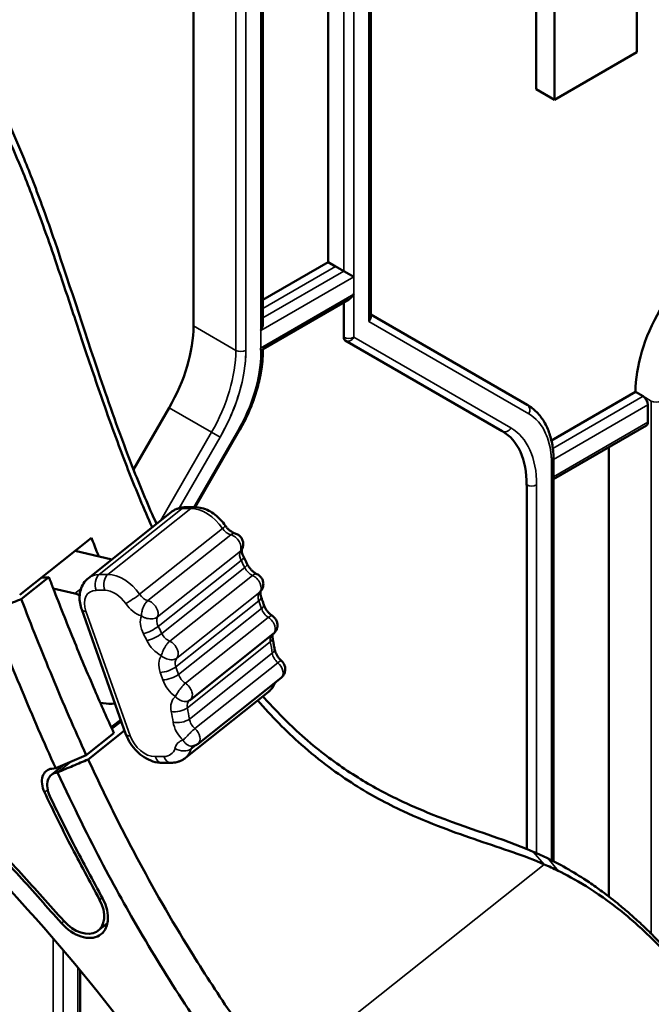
# Model space of a CAD drawing. Header units: millimetres. Extents: x 0 to 14369, y -869 to 2970.
# Tile 607 of 656: x 3602 to 3629, y 1566 to 1608. Entities that reach past the tile are written whole.
import ezdxf

# ---------------------------------------------------------------- set-up
doc = ezdxf.new("R2010")
doc.units = ezdxf.units.MM
doc.header["$LTSCALE"] = 10
doc.layers.add('Sichtbar (ISO)', color=7, linetype='Continuous', lineweight=50)
doc.layers.add('Sichtbar schmal (ISO)', color=7, linetype='Continuous', lineweight=35)

msp = doc.modelspace()

# ---------------------------------------------------------------- linework, layer by layer
at = {"layer": 'Sichtbar (ISO)'}
for p, q in [((3616.688, 1621.288), (3616.688, 1594.88)), ((3616.688, 1621.288), (3616.688, 1594.88)), ((3614.868, 1619.592), (3614.868, 1597.216)), ((3614.868, 1597.216), (3614.868, 1619.592)), ((3609.14, 1619.186), (3609.14, 1594.498)), ((3609.14, 1594.498), (3609.14, 1619.186)), ((3612.092, 1594.593), (3612.092, 1617.989)), ((3612.092, 1594.593), (3612.092, 1617.989)), ((3628.003, 1606.138), (3628.003, 1615.936)), ((3628.003, 1615.936), (3628.003, 1606.138)), ((3624.502, 1613.915), (3624.502, 1604.117)), ((3624.502, 1604.117), (3624.502, 1613.915)), ((3623.725, 1613.466), (3623.725, 1604.566)), ((3623.725, 1604.566), (3623.725, 1613.466)), ((3624.502, 1604.117), (3628.003, 1606.138)), ((3628.003, 1606.138), (3624.502, 1604.117)), ((3624.502, 1604.117), (3623.725, 1604.566)), ((3623.725, 1604.566), (3624.502, 1604.117)), ((3612.092, 1595.613), (3614.868, 1597.216)), ((3614.868, 1597.216), (3612.092, 1595.613)), ((3615.186, 1597.032), (3614.868, 1597.216)), ((3614.868, 1597.216), (3615.54, 1596.828)), ((3615.964, 1596.583), (3615.54, 1596.828)), ((3612.092, 1593.511), (3615.752, 1595.624)), ((3615.54, 1595.502), (3615.54, 1594.014)), ((3623.343, 1591.139), (3616.688, 1594.981)), ((3616.688, 1594.981), (3623.343, 1591.139)), ((3615.602, 1593.876), (3622.282, 1590.019)), ((3615.602, 1593.876), (3622.282, 1590.019)), ((3612.092, 1593.44), (3612.092, 1593.511)), ((3624.371, 1589.621), (3627.949, 1591.687)), ((3627.949, 1591.687), (3624.371, 1589.621)), ((3627.949, 1591.687), (3628.268, 1591.504)), ((3628.268, 1591.504), (3627.949, 1591.687)), ((3606.591, 1588.391), (3608.105, 1591.013)), ((3608.105, 1591.013), (3606.591, 1588.391)), ((3628.48, 1590.401), (3628.48, 1591.136)), ((3628.48, 1591.136), (3628.48, 1590.401)), ((3624.466, 1587.983), (3628.418, 1590.264)), ((3624.466, 1587.983), (3628.418, 1590.264)), ((3609.216, 1586.787), (3611.078, 1590.014)), ((3609.216, 1586.787), (3611.078, 1590.014)), ((3626.818, 1570.221), (3626.818, 1589.341)), ((3626.818, 1589.341), (3626.818, 1570.221)), ((3624.466, 1588.728), (3624.466, 1571.719)), ((3624.466, 1588.728), (3624.466, 1571.719)), ((3623.318, 1587.73), (3623.318, 1572.244)), ((3608.814, 1586.786), (3609.181, 1586.788)), ((3604.671, 1583.773), (3608.197, 1586.576)), ((3604.803, 1585.483), (3601.747, 1583.054)), ((3605.662, 1584.562), (3604.103, 1584.927)), ((3611.208, 1585.009), (3611.208, 1585.008)), ((3601.814, 1582.877), (3602.99, 1583.812)), ((3602.99, 1583.812), (3602.665, 1583.784)), ((3603.175, 1583.33), (3604.097, 1583.114)), ((3606.27, 1577.122), (3604.387, 1582.428)), ((3612.536, 1581.394), (3609.009, 1578.592)), ((3612.866, 1579.523), (3609.339, 1576.721)), ((3612.324, 1578.924), (3608.798, 1576.121)), ((3605.539, 1578.425), (3605.179, 1578.458)), ((3605.641, 1577.423), (3606.049, 1577.746)), ((3605.758, 1577.167), (3604.582, 1576.233)), ((3604.663, 1576.057), (3606.212, 1577.288)), ((3609.11, 1576.621), (3609.11, 1576.621)), ((3603.104, 1575.407), (3603.643, 1575.835)), ((3604.582, 1576.233), (3603.28, 1575.681)), ((3608.181, 1575.912), (3607.804, 1575.91)), ((3603.28, 1575.681), (3603.12, 1575.662)), ((3603.35, 1575.504), (3603.361, 1575.506)), ((3605.483, 1569.086), (3605.088, 1568.773)), ((3604.314, 1551.897), (3604.314, 1567.094)), ((3604.314, 1551.897), (3604.314, 1567.094))]:
    msp.add_line(p, q, dxfattribs=at)
for centre, major_axis, ratio, start_param, end_param in [((3615.752, 1595.971), (-0.212, -0.367), 0.57735, 0.785398, 1.570796), ((3631.485, 1593.729), (2.5, 4.33), 0.57735, 1.570796, 2.356194), ((3631.485, 1593.729), (-2.5, -4.33), 0.57735, 4.712389, 5.497787), ((3616.388, 1594.808), (-0.277, -0.16), 0.717439, 1.963495, 2.748894), ((3616.388, 1594.808), (-0.277, -0.16), 0.717439, 1.963495, 2.748894), ((3605.605, 1592.457), (2.5, 4.33), 0.57735, 4.712389, 5.497787), ((3605.605, 1592.457), (-2.5, -4.33), 0.57735, 1.570796, 2.356194), ((3611.792, 1594.419), (0.212, 0.367), 0.57735, 4.712389, 5.497787), ((3615.752, 1594.136), (-0.15, -0.26), 0.57735, 5.497787, 6.283185), ((3628.268, 1591.259), (0.15, -0.26), 0.57735, 0.785398, 2.356022), ((3628.268, 1591.259), (-0.15, 0.26), 0.57735, 3.926991, 5.49761), ((3628.268, 1590.524), (0.15, -0.26), 0.57735, 0, 0.785398), ((3628.268, 1590.524), (0.15, -0.26), 0.57735, 0, 0.785398), ((3619.782, 1585.689), (2.5, 4.33), 0.57735, 5.497787, 6.283185), ((3604.243, 1582.25), (0.622, -0.783), 0.66056, 2.195858, 2.446077), ((3612.246, 1581.758), (0.289, -0.364), 0.66056, 0, 0.000064), ((3605.288, 1579.306), (0.622, -0.783), 0.66056, 5.72114, 6.084686), ((3608.72, 1578.956), (0.289, -0.364), 0.66056, 6.283154, 6.283185), ((3609.05, 1577.085), (0.289, -0.364), 0.66056, 6.283045, 6.283185), ((3603.501, 1574.782), (-0.622, 0.783), 0.66056, 5.895673, 7.512127), ((3603.727, 1574.624), (-0.622, 0.783), 0.66056, 5.889938, 7.51524), ((3604.242, 1569.836), (0.97, -1.22), 0.66056, 4.803091, 7.579503), ((3604.242, 1569.836), (0.845, -1.064), 0.66056, 4.803091, 7.579503)]:
    msp.add_ellipse(centre, major_axis=major_axis, ratio=ratio, start_param=start_param, end_param=end_param, dxfattribs=at)
for points, knots in [([(3598.788, 1606.859), (3599.245, 1606.233), (3599.655, 1605.577), (3600.45, 1604.176), (3600.827, 1603.431), (3601.426, 1602.128), (3601.666, 1601.567), (3602.031, 1600.668), (3602.164, 1600.328), (3602.448, 1599.583), (3602.598, 1599.177), (3602.918, 1598.286), (3603.088, 1597.799), (3603.455, 1596.729), (3603.651, 1596.147), (3604.087, 1594.839), (3604.326, 1594.117), (3604.85, 1592.551), (3605.132, 1591.725), (3605.611, 1590.373), (3605.789, 1589.882), (3606.257, 1588.627), (3606.557, 1587.864), (3607.037, 1586.718), (3607.208, 1586.322), (3607.384, 1585.93)], [-3.362966, -3.362966, -3.362966, -3.362966, -3.212837, -3.212837, -3.049792, -3.049792, -2.929055, -2.929055, -2.856102, -2.856102, -2.769215, -2.769215, -2.665488, -2.665488, -2.541546, -2.541546, -2.391557, -2.391557, -2.196097, -2.196097, -2.085597, -2.085597, -1.911423, -1.911423, -1.819995, -1.819995, -1.819995, -1.819995]), ([(3607.567, 1586.075), (3607.232, 1586.818), (3606.914, 1587.573), (3606.147, 1589.512), (3605.716, 1590.709), (3604.592, 1593.976), (3603.915, 1596.13), (3603.077, 1598.565), (3602.915, 1599.028), (3602.609, 1599.871), (3602.466, 1600.257), (3602.195, 1600.961), (3602.067, 1601.283), (3601.72, 1602.131), (3601.49, 1602.663), (3601.075, 1603.554), (3600.896, 1603.921), (3600.215, 1605.24), (3599.642, 1606.211), (3599.001, 1607.096)], [-2.307461, -2.307461, -2.307461, -2.307461, -2.059249, -2.059249, -1.68156, -1.68156, -1.020528, -1.020528, -0.866504, -0.866504, -0.737842, -0.737842, -0.630008, -0.630008, -0.452433, -0.452433, -0.32797, -0.32797, -0.000015, -0.000015, -0.000015, -0.000015]), ([(3612.092, 1593.44), (3612.092, 1593.225), (3612.077, 1593.004), (3612.02, 1592.552), (3611.977, 1592.322), (3611.865, 1591.857), (3611.795, 1591.622), (3611.631, 1591.155), (3611.536, 1590.922), (3611.324, 1590.462), (3611.206, 1590.235), (3611.078, 1590.014)], [0, 0, 0, 0, 0.1570796, 0.1570796, 0.3141593, 0.3141593, 0.4712389, 0.4712389, 0.6283185, 0.6283185, 0.7853982, 0.7853982, 0.7853982, 0.7853982]), ([(3612.092, 1593.44), (3612.092, 1593.244), (3612.08, 1593.043), (3612.029, 1592.608), (3611.988, 1592.373), (3611.876, 1591.898), (3611.807, 1591.659), (3611.641, 1591.181), (3611.545, 1590.942), (3611.329, 1590.472), (3611.209, 1590.24), (3611.078, 1590.014)], [6.2831853, 6.2831853, 6.2831853, 6.2831853, 6.4262655, 6.4262655, 6.586845, 6.586845, 6.7474245, 6.7474245, 6.908004, 6.908004, 7.0685835, 7.0685835, 7.0685835, 7.0685835]), ([(3623.343, 1591.139), (3623.49, 1591.054), (3623.625, 1590.95), (3623.866, 1590.706), (3623.972, 1590.567), (3624.153, 1590.26), (3624.228, 1590.093), (3624.348, 1589.737), (3624.393, 1589.547), (3624.452, 1589.15), (3624.466, 1588.942), (3624.466, 1588.728)], [5.4977871, 5.4977871, 5.4977871, 5.4977871, 5.6548668, 5.6548668, 5.8119464, 5.8119464, 5.969026, 5.969026, 6.1261057, 6.1261057, 6.2831853, 6.2831853, 6.2831853, 6.2831853]), ([(3623.343, 1591.139), (3623.49, 1591.054), (3623.625, 1590.95), (3623.866, 1590.706), (3623.972, 1590.567), (3624.153, 1590.26), (3624.228, 1590.093), (3624.348, 1589.737), (3624.393, 1589.547), (3624.452, 1589.15), (3624.466, 1588.942), (3624.466, 1588.728)], [5.4977871, 5.4977871, 5.4977871, 5.4977871, 5.6548668, 5.6548668, 5.8119464, 5.8119464, 5.969026, 5.969026, 6.1261057, 6.1261057, 6.2831853, 6.2831853, 6.2831853, 6.2831853]), ([(3608.197, 1586.576), (3608.233, 1586.604), (3608.27, 1586.63), (3608.348, 1586.675), (3608.389, 1586.695), (3608.471, 1586.728), (3608.514, 1586.742), (3608.599, 1586.764), (3608.642, 1586.772), (3608.728, 1586.783), (3608.771, 1586.785), (3608.814, 1586.786)], [4.5404717, 4.5404717, 4.5404717, 4.5404717, 4.6362303, 4.6362303, 4.7319888, 4.7319888, 4.8277474, 4.8277474, 4.9235059, 4.9235059, 5.0192644, 5.0192644, 5.0192644, 5.0192644]), ([(3609.181, 1586.788), (3609.289, 1586.788), (3609.395, 1586.773), (3609.598, 1586.721), (3609.697, 1586.683), (3609.884, 1586.588), (3609.974, 1586.531), (3610.143, 1586.403), (3610.222, 1586.332), (3610.368, 1586.176), (3610.436, 1586.093), (3610.496, 1586.004)], [5.019264, 5.019264, 5.019264, 5.019264, 5.260298, 5.260298, 5.501331, 5.501331, 5.742365, 5.742365, 5.983399, 5.983399, 6.224432, 6.224432, 6.224432, 6.224432]), ([(3610.496, 1586.004), (3610.519, 1585.969), (3610.545, 1585.936), (3610.601, 1585.872), (3610.631, 1585.843), (3610.692, 1585.789), (3610.723, 1585.766), (3610.783, 1585.726), (3610.813, 1585.709), (3610.867, 1585.684), (3610.893, 1585.675), (3610.914, 1585.669)], [3.2003459, 3.2003459, 3.2003459, 3.2003459, 3.3905749, 3.3905749, 3.5808039, 3.5808039, 3.7710329, 3.7710329, 3.9612619, 3.9612619, 4.1513923, 4.1513923, 4.1513923, 4.1513923]), ([(3604.803, 1585.483), (3604.886, 1585.267), (3604.969, 1585.051), (3605.052, 1584.834), (3605.071, 1584.787), (3605.089, 1584.739), (3605.108, 1584.691)], [0, 0, 0, 0, 0.0927923, 0.0927923, 0.0927923, 0.1132181, 0.1132181, 0.1132181, 0.1132181]), ([(3610.914, 1585.669), (3610.962, 1585.656), (3611.009, 1585.635), (3611.092, 1585.579), (3611.129, 1585.545), (3611.19, 1585.467), (3611.214, 1585.422), (3611.248, 1585.329), (3611.257, 1585.279), (3611.259, 1585.18), (3611.252, 1585.13), (3611.23, 1585.057), (3611.22, 1585.032), (3611.208, 1585.009)], [0, 0, 0, 0, 0.0149878, 0.0149878, 0.02985323, 0.02985323, 0.04471405, 0.04471405, 0.05956048, 0.05956048, 0.07441622, 0.07441622, 0.0823682, 0.0823682, 0.0823682, 0.0823682]), ([(3611.278, 1584.664), (3611.259, 1584.701), (3611.243, 1584.737), (3611.219, 1584.807), (3611.211, 1584.84), (3611.2, 1584.898), (3611.198, 1584.924), (3611.198, 1584.966), (3611.201, 1584.982), (3611.205, 1585.003), (3611.207, 1585.008), (3611.208, 1585.008)], [3.2598772, 3.2598772, 3.2598772, 3.2598772, 3.4568729, 3.4568729, 3.6538686, 3.6538686, 3.8508643, 3.8508643, 4.04786, 4.04786, 4.2448557, 4.2448557, 4.2448557, 4.2448557]), ([(3611.428, 1584.366), (3611.418, 1584.386), (3611.408, 1584.406), (3611.388, 1584.446), (3611.379, 1584.466), (3611.359, 1584.505), (3611.349, 1584.525), (3611.329, 1584.565), (3611.319, 1584.585), (3611.298, 1584.624), (3611.288, 1584.644), (3611.278, 1584.664)], [6.13225173, 6.13225173, 6.13225173, 6.13225173, 6.13878155, 6.13878155, 6.14531136, 6.14531136, 6.15184117, 6.15184117, 6.15837099, 6.15837099, 6.1649008, 6.1649008, 6.1649008, 6.1649008]), ([(3611.428, 1584.366), (3611.445, 1584.33), (3611.466, 1584.293), (3611.514, 1584.222), (3611.54, 1584.187), (3611.597, 1584.122), (3611.627, 1584.091), (3611.689, 1584.036), (3611.721, 1584.012), (3611.783, 1583.971), (3611.813, 1583.954), (3611.841, 1583.941)], [2.9906591, 2.9906591, 2.9906591, 2.9906591, 3.1850481, 3.1850481, 3.3794372, 3.3794372, 3.5738262, 3.5738262, 3.7682153, 3.7682153, 3.9625209, 3.9625209, 3.9625209, 3.9625209]), ([(3605.758, 1577.167), (3605.478, 1577.777), (3605.207, 1578.388), (3604.943, 1579), (3604.63, 1579.723), (3604.327, 1580.446), (3604.032, 1581.17), (3603.738, 1581.893), (3603.451, 1582.617), (3603.171, 1583.34), (3603.111, 1583.497), (3603.05, 1583.654), (3602.99, 1583.812)], [0, 0, 0, 0, 0.2758788, 0.2758788, 0.2758788, 0.6023425, 0.6023425, 0.6023425, 0.9289093, 0.9289093, 0.9289093, 0.9999999, 0.9999999, 0.9999999, 0.9999999]), ([(3611.841, 1583.941), (3611.886, 1583.92), (3611.929, 1583.891), (3612.002, 1583.823), (3612.033, 1583.782), (3612.081, 1583.694), (3612.097, 1583.646), (3612.115, 1583.548), (3612.116, 1583.497), (3612.101, 1583.399), (3612.086, 1583.35), (3612.044, 1583.267), (3612.02, 1583.231), (3611.991, 1583.199)], [0, 0, 0, 0, 0.01506857, 0.01506857, 0.03008315, 0.03008315, 0.04503456, 0.04503456, 0.05995796, 0.05995796, 0.07486204, 0.07486204, 0.08774919, 0.08774919, 0.08774919, 0.08774919]), ([(3604.387, 1582.428), (3604.355, 1582.518), (3604.33, 1582.61), (3604.299, 1582.798), (3604.292, 1582.893), (3604.299, 1583.084), (3604.314, 1583.18), (3604.369, 1583.369), (3604.41, 1583.461), (3604.52, 1583.631), (3604.59, 1583.709), (3604.671, 1583.773)], [3.448468, 3.448468, 3.448468, 3.448468, 3.666869, 3.666869, 3.88527, 3.88527, 4.10367, 4.10367, 4.322071, 4.322071, 4.540472, 4.540472, 4.540472, 4.540472]), ([(3612.021, 1582.962), (3612.009, 1582.997), (3612, 1583.03), (3611.988, 1583.09), (3611.986, 1583.117), (3611.986, 1583.16), (3611.988, 1583.176), (3611.992, 1583.196), (3611.994, 1583.201), (3611.995, 1583.203)], [3.4443938, 3.4443938, 3.4443938, 3.4443938, 3.6420199, 3.6420199, 3.8396459, 3.8396459, 4.0372719, 4.0372719, 4.1890409, 4.1890409, 4.1890409, 4.1890409]), ([(3612.133, 1582.638), (3612.125, 1582.66), (3612.118, 1582.681), (3612.104, 1582.724), (3612.096, 1582.746), (3612.082, 1582.789), (3612.074, 1582.811), (3612.059, 1582.854), (3612.052, 1582.876), (3612.037, 1582.919), (3612.029, 1582.941), (3612.021, 1582.962)], [5.9455638, 5.9455638, 5.9455638, 5.9455638, 5.95252786, 5.95252786, 5.95949193, 5.95949193, 5.966456, 5.966456, 5.97342006, 5.97342006, 5.98038413, 5.98038413, 5.98038413, 5.98038413]), ([(3600.502, 1582.349), (3600.721, 1582.437), (3600.94, 1582.525), (3601.377, 1582.701), (3601.595, 1582.789), (3601.814, 1582.877)], [-0.1414596, -0.1414596, -0.1414596, -0.1414596, -0.0707421, -0.0707421, -0.0000296, -0.0000296, -0.0000296, -0.0000296]), ([(3601.814, 1582.877), (3602.24, 1581.764), (3602.678, 1580.66), (3603.597, 1578.445), (3604.077, 1577.337), (3604.582, 1576.233)], [-0.7535239, -0.7535239, -0.7535239, -0.7535239, -0.377716, -0.377716, -0.0000033, -0.0000033, -0.0000033, -0.0000033]), ([(3612.133, 1582.638), (3612.144, 1582.604), (3612.158, 1582.569), (3612.194, 1582.496), (3612.215, 1582.46), (3612.263, 1582.389), (3612.289, 1582.354), (3612.346, 1582.289), (3612.376, 1582.259), (3612.438, 1582.205), (3612.47, 1582.181), (3612.501, 1582.16)], [2.8039711, 2.8039711, 2.8039711, 2.8039711, 2.9978638, 2.9978638, 3.1917564, 3.1917564, 3.3856491, 3.3856491, 3.5795418, 3.5795418, 3.7734089, 3.7734089, 3.7734089, 3.7734089]), ([(3600.502, 1582.349), (3600.926, 1581.246), (3601.371, 1580.122), (3602.293, 1577.897), (3602.775, 1576.786), (3603.28, 1575.681)], [-0.757357, -0.757357, -0.757357, -0.757357, -0.3779386, -0.3779386, -0.000001, -0.000001, -0.000001, -0.000001]), ([(3612.501, 1582.16), (3612.543, 1582.132), (3612.582, 1582.096), (3612.645, 1582.016), (3612.671, 1581.971), (3612.704, 1581.876), (3612.714, 1581.825), (3612.716, 1581.725), (3612.709, 1581.674), (3612.68, 1581.579), (3612.657, 1581.533), (3612.602, 1581.455), (3612.571, 1581.422), (3612.536, 1581.394)], [0, 0, 0, 0, 0.01542662, 0.01542662, 0.0306513, 0.0306513, 0.0457149, 0.0457149, 0.06071644, 0.06071644, 0.07571322, 0.07571322, 0.0891415, 0.0891415, 0.0891415, 0.0891415]), ([(3612.506, 1581.228), (3612.5, 1581.256), (3612.497, 1581.281), (3612.496, 1581.323), (3612.497, 1581.34), (3612.5, 1581.359), (3612.501, 1581.364), (3612.502, 1581.368)], [3.6310818, 3.6310818, 3.6310818, 3.6310818, 3.8129598, 3.8129598, 3.9948377, 3.9948377, 4.0921212, 4.0921212, 4.0921212, 4.0921212]), ([(3603.619, 1569.184), (3603.017, 1569.854), (3601.795, 1571.254), (3599.859, 1573.263), (3597.933, 1575.167), (3596.046, 1576.942), (3594.277, 1578.548), (3592.697, 1579.944), (3591.729, 1580.784), (3591.311, 1581.145)], [0, 0, 0, 0, 0.1028751, 0.2112079, 0.3200217, 0.4178688, 0.5157469, 0.604038, 0.6709921, 0.6709921, 0.6709921, 0.6709921]), ([(3591.311, 1580.966), (3591.706, 1580.625), (3592.102, 1580.281), (3592.498, 1579.935), (3593.048, 1579.454), (3593.598, 1578.968), (3594.148, 1578.476), (3594.757, 1577.931), (3595.366, 1577.378), (3595.972, 1576.818), (3596.579, 1576.257), (3597.183, 1575.688), (3597.784, 1575.109), (3598.453, 1574.466), (3599.117, 1573.809), (3599.776, 1573.141), (3600.433, 1572.476), (3601.085, 1571.799), (3601.724, 1571.102), (3602.33, 1570.44), (3602.924, 1569.76), (3603.527, 1569.088)], [0.5422999, 0.5422999, 0.5422999, 0.5422999, 0.5858181, 0.5858181, 0.5858181, 0.6463583, 0.6463583, 0.6463583, 0.7134722, 0.7134722, 0.7134722, 0.7805648, 0.7805648, 0.7805648, 0.8551772, 0.8551772, 0.8551772, 0.9294598, 0.9294598, 0.9294598, 1, 1, 1, 1]), ([(3612.59, 1580.752), (3612.585, 1580.783), (3612.58, 1580.815), (3612.569, 1580.878), (3612.564, 1580.91), (3612.553, 1580.974), (3612.548, 1581.005), (3612.536, 1581.069), (3612.53, 1581.101), (3612.518, 1581.164), (3612.512, 1581.196), (3612.506, 1581.228)], [5.74185215, 5.74185215, 5.74185215, 5.74185215, 5.75222096, 5.75222096, 5.76258977, 5.76258977, 5.77295857, 5.77295857, 5.78332738, 5.78332738, 5.79369619, 5.79369619, 5.79369619, 5.79369619]), ([(3612.59, 1580.752), (3612.594, 1580.724), (3612.601, 1580.693), (3612.622, 1580.626), (3612.637, 1580.591), (3612.671, 1580.519), (3612.692, 1580.482), (3612.739, 1580.411), (3612.765, 1580.377), (3612.821, 1580.311), (3612.851, 1580.281), (3612.882, 1580.253)], [2.6002595, 2.6002595, 2.6002595, 2.6002595, 2.7934089, 2.7934089, 2.9865583, 2.9865583, 3.1797077, 3.1797077, 3.3728571, 3.3728571, 3.5660065, 3.5660065, 3.5660065, 3.5660065]), ([(3612.882, 1580.253), (3612.922, 1580.217), (3612.957, 1580.174), (3613.01, 1580.081), (3613.028, 1580.03), (3613.046, 1579.929), (3613.047, 1579.877), (3613.033, 1579.777), (3613.018, 1579.728), (3612.973, 1579.638), (3612.943, 1579.596), (3612.894, 1579.548), (3612.88, 1579.535), (3612.866, 1579.523)], [0, 0, 0, 0, 0.01638028, 0.01638028, 0.03205273, 0.03205273, 0.04724818, 0.04724818, 0.06232783, 0.06232783, 0.0773614, 0.0773614, 0.08296111, 0.08296111, 0.08296111, 0.08296111]), ([(3609.297, 1560.421), (3606.071, 1565.118), (3603.012, 1568.936), (3596.263, 1575.639), (3593.723, 1577.903), (3591.311, 1579.981)], [-3.808685, -3.808685, -3.808685, -3.808685, -2.511642, -2.511642, -1.763297, -1.763297, -1.763297, -1.763297]), ([(3612.324, 1578.924), (3612.358, 1578.95), (3612.389, 1578.979), (3612.447, 1579.039), (3612.474, 1579.071), (3612.523, 1579.139), (3612.546, 1579.174), (3612.585, 1579.246), (3612.603, 1579.283), (3612.619, 1579.323), (3612.621, 1579.327), (3612.622, 1579.33)], [4.8843063, 4.8843063, 4.8843063, 4.8843063, 4.973529, 4.973529, 5.0627518, 5.0627518, 5.1519746, 5.1519746, 5.2411974, 5.2411974, 5.2486606, 5.2486606, 5.2486606, 5.2486606]), ([(3611.876, 1578.568), (3612.455, 1577.897), (3613.073, 1577.265), (3614.112, 1576.346), (3614.509, 1576.025), (3615.264, 1575.463), (3615.626, 1575.214), (3616.676, 1574.55), (3617.358, 1574.185), (3619.21, 1573.32), (3620.264, 1572.945), (3622.277, 1572.262), (3623.234, 1571.956), (3624.062, 1571.592)], [-1.196251, -1.196251, -1.196251, -1.196251, -1.002374, -1.002374, -0.889461, -0.889461, -0.78902, -0.78902, -0.605156, -0.605156, -0.305713, -0.305713, -0.000034, -0.000034, -0.000034, -0.000034]), ([(3623.593, 1572.128), (3622.266, 1572.701), (3620.811, 1573.113), (3618.786, 1573.922), (3618.335, 1574.118), (3617.296, 1574.615), (3616.714, 1574.928), (3615.526, 1575.664), (3614.934, 1576.087), (3614.036, 1576.818), (3613.719, 1577.094), (3612.952, 1577.813), (3612.515, 1578.267), (3612.097, 1578.743)], [0.000018, 0.000018, 0.000018, 0.000018, 0.490719, 0.490719, 0.639476, 0.639476, 0.832712, 0.832712, 1.043413, 1.043413, 1.163123, 1.163123, 1.339996, 1.339996, 1.339996, 1.339996]), ([(3607.804, 1575.91), (3607.671, 1575.909), (3607.541, 1575.931), (3607.287, 1576.012), (3607.163, 1576.072), (3606.931, 1576.22), (3606.823, 1576.308), (3606.627, 1576.506), (3606.539, 1576.615), (3606.388, 1576.849), (3606.325, 1576.973), (3606.275, 1577.109), (3606.273, 1577.116), (3606.27, 1577.122)], [1.877672, 1.877672, 1.877672, 1.877672, 2.175446, 2.175446, 2.489605, 2.489605, 2.803764, 2.803764, 3.117923, 3.117923, 3.432083, 3.432083, 3.448468, 3.448468, 3.448468, 3.448468]), ([(3609.339, 1576.721), (3609.299, 1576.689), (3609.252, 1576.663), (3609.173, 1576.634), (3609.142, 1576.626), (3609.11, 1576.621)], [0, 0, 0, 0, 0.0155094, 0.0155094, 0.02520783, 0.02520783, 0.02520783, 0.02520783]), ([(3609.11, 1576.621), (3609.108, 1576.621), (3609.108, 1576.621), (3609.107, 1576.621), (3609.107, 1576.621), (3609.107, 1576.621)], [1.38409729, 1.38409729, 1.38409729, 1.38409729, 1.45582055, 1.45582055, 1.46802839, 1.46802839, 1.46802839, 1.46802839]), ([(3604.663, 1576.057), (3604.446, 1575.965), (3604.229, 1575.873), (3603.795, 1575.689), (3603.578, 1575.598), (3603.361, 1575.506)], [0.000001, 0.000001, 0.000001, 0.000001, 0.0707406, 0.0707406, 0.1414246, 0.1414246, 0.1414246, 0.1414246]), ([(3604.663, 1576.057), (3604.978, 1575.371), (3605.304, 1574.686), (3605.981, 1573.314), (3606.331, 1572.631), (3607.425, 1570.579), (3608.186, 1569.248), (3609.554, 1567.04), (3610.119, 1566.172), (3611.009, 1564.854), (3611.322, 1564.399), (3611.799, 1563.711), (3611.963, 1563.474), (3612.211, 1563.116), (3612.295, 1562.995), (3612.421, 1562.813), (3612.463, 1562.752), (3612.526, 1562.661), (3612.547, 1562.63), (3612.579, 1562.584), (3612.589, 1562.569), (3612.612, 1562.536), (3612.628, 1562.512), (3612.631, 1562.508)], [0.000001, 0.000001, 0.000001, 0.000001, 0.234789, 0.234789, 0.471938, 0.471938, 0.948633, 0.948633, 1.262356, 1.262356, 1.430406, 1.430406, 1.518702, 1.518702, 1.563761, 1.563761, 1.586453, 1.586453, 1.597825, 1.597825, 1.603515, 1.603515, 1.610164, 1.610164, 1.610164, 1.610164]), ([(3608.181, 1575.912), (3608.224, 1575.912), (3608.267, 1575.914), (3608.353, 1575.925), (3608.396, 1575.933), (3608.481, 1575.955), (3608.524, 1575.969), (3608.606, 1576.003), (3608.647, 1576.022), (3608.725, 1576.068), (3608.762, 1576.093), (3608.798, 1576.121)], [4.4055135, 4.4055135, 4.4055135, 4.4055135, 4.5012721, 4.5012721, 4.5970306, 4.5970306, 4.6927892, 4.6927892, 4.7885477, 4.7885477, 4.8843063, 4.8843063, 4.8843063, 4.8843063]), ([(3603.361, 1575.506), (3604.729, 1572.535), (3605.963, 1570.275), (3607.643, 1567.425), (3608.327, 1566.333), (3609.423, 1564.664), (3609.81, 1564.088), (3610.408, 1563.217), (3610.614, 1562.919), (3610.929, 1562.469), (3611.035, 1562.317), (3611.197, 1562.089), (3611.251, 1562.012), (3611.333, 1561.896), (3611.36, 1561.858), (3611.425, 1561.767), (3611.466, 1561.709), (3611.47, 1561.703)], [-0.1060529, -0.1060529, -0.1060529, -0.1060529, -0.0611121, -0.0611121, -0.0321377, -0.0321377, -0.0167402, -0.0167402, -0.0087014, -0.0087014, -0.0045841, -0.0045841, -0.0024994, -0.0024994, -0.0014504, -0.0014504, -0.0000262, -0.0000262, -0.0000262, -0.0000262]), ([(3602.805, 1574.657), (3603.155, 1573.915), (3603.901, 1572.383), (3604.734, 1570.866), (3605.148, 1570.086)], [0, 0, 0, 0, 0.485604, 1, 1, 1, 1]), ([(3605.281, 1570.122), (3604.866, 1570.906), (3604.439, 1571.684), (3604.035, 1572.465), (3603.685, 1573.141), (3603.353, 1573.819), (3603.032, 1574.496)], [0, 0, 0, 0, 0.536234, 0.536234, 0.536234, 1, 1, 1, 1]), ([(3624.226, 1571.84), (3624.124, 1571.889), (3624.021, 1571.938), (3623.81, 1572.034), (3623.702, 1572.082), (3623.594, 1572.128)], [0.00000846, 0.00000846, 0.00000846, 0.00000846, 0.03811346, 0.03811346, 0.07800292, 0.07800292, 0.07800292, 0.07800292]), ([(3628.212, 1558.44), (3628.461, 1558.464), (3628.709, 1558.492), (3629.201, 1558.561), (3629.444, 1558.603), (3629.845, 1558.691), (3630.004, 1558.731), (3630.249, 1558.802), (3630.337, 1558.83), (3630.525, 1558.895), (3630.624, 1558.933), (3630.832, 1559.021), (3630.94, 1559.073), (3631.157, 1559.189), (3631.265, 1559.256), (3631.757, 1559.604), (3631.973, 1559.897), (3632.122, 1560.148), (3632.144, 1560.187), (3632.204, 1560.302), (3632.24, 1560.381), (3632.306, 1560.549), (3632.334, 1560.638), (3632.409, 1560.916), (3632.442, 1561.114), (3632.464, 1561.422), (3632.467, 1561.526), (3632.464, 1561.743), (3632.458, 1561.854), (3632.436, 1562.084), (3632.421, 1562.202), (3632.38, 1562.446), (3632.354, 1562.571), (3632.306, 1562.776), (3632.285, 1562.856), (3632.216, 1563.106), (3632.162, 1563.277), (3632.033, 1563.643), (3631.955, 1563.841), (3631.775, 1564.258), (3631.67, 1564.478), (3631.429, 1564.945), (3631.291, 1565.19), (3630.972, 1565.72), (3630.783, 1566.009), (3630.38, 1566.588), (3630.159, 1566.884), (3629.527, 1567.675), (3629.099, 1568.154), (3628.484, 1568.773), (3628.313, 1568.938), (3627.989, 1569.241), (3627.836, 1569.379), (3627.545, 1569.632), (3627.408, 1569.748), (3627.029, 1570.06), (3626.783, 1570.251), (3626.349, 1570.57), (3626.161, 1570.703), (3625.402, 1571.213), (3624.818, 1571.551), (3624.227, 1571.839)], [0.000034, 0.000034, 0.000034, 0.000034, 0.09633, 0.09633, 0.192715, 0.192715, 0.257494, 0.257494, 0.294846, 0.294846, 0.337504, 0.337504, 0.386108, 0.386108, 0.437491, 0.437491, 0.630652, 0.630652, 0.665334, 0.665334, 0.731033, 0.731033, 0.799543, 0.799543, 0.939198, 0.939198, 1.01026, 1.01026, 1.083771, 1.083771, 1.160782, 1.160782, 1.24234, 1.24234, 1.293914, 1.293914, 1.405154, 1.405154, 1.53492, 1.53492, 1.684273, 1.684273, 1.85575, 1.85575, 2.062073, 2.062073, 2.289587, 2.289587, 2.688249, 2.688249, 2.837955, 2.837955, 2.968968, 2.968968, 3.083372, 3.083372, 3.283383, 3.283383, 3.43326, 3.43326, 3.883112, 3.883112, 3.883112, 3.883112]), ([(3624.062, 1571.592), (3624.161, 1571.549), (3624.26, 1571.505), (3624.457, 1571.415), (3624.556, 1571.369), (3624.654, 1571.321)], [0.00004543, 0.00004543, 0.00004543, 0.00004543, 0.03654688, 0.03654688, 0.073052, 0.073052, 0.073052, 0.073052]), ([(3624.654, 1571.321), (3625.315, 1570.998), (3626.261, 1570.467), (3628.008, 1569.061), (3628.645, 1568.468), (3630.258, 1566.711), (3630.94, 1565.662), (3631.835, 1564.016), (3632.021, 1563.371), (3632.231, 1562.499), (3632.227, 1562.134), (3632.169, 1561.508), (3632.045, 1561.254), (3631.874, 1560.951), (3631.716, 1560.745), (3631.179, 1560.338), (3630.805, 1560.155), (3629.709, 1559.853), (3629.109, 1559.773), (3628.517, 1559.717)], [0.000006, 0.000006, 0.000006, 0.000006, 0.245967, 0.245967, 0.389761, 0.389761, 0.642428, 0.642428, 0.950425, 0.950425, 1.436372, 1.436372, 2.320459, 2.320459, 3.629187, 3.629187, 5.05232, 5.05232, 6.5324, 6.5324, 6.5324, 6.5324])]:
    msp.add_open_spline(points, degree=3, knots=knots, dxfattribs=at)
msp.add_open_spline([(3609.009, 1578.592), (3608.994, 1578.58), (3608.978, 1578.569), (3608.962, 1578.559)], degree=3, dxfattribs=at)
at = {"layer": 'Sichtbar schmal (ISO)'}
for p, q in [((3615.964, 1594.014), (3615.964, 1621.306)), ((3616.6, 1621.166), (3616.6, 1594.685)), ((3616.6, 1594.685), (3616.6, 1621.166)), ((3615.964, 1620.326), (3615.964, 1596.583)), ((3615.54, 1619.98), (3615.54, 1596.828)), ((3615.54, 1596.828), (3615.54, 1619.98)), ((3612.004, 1619.02), (3612.004, 1593.317)), ((3610.944, 1618.145), (3610.944, 1593.457)), ((3610.944, 1593.457), (3610.944, 1618.145)), ((3611.368, 1593.457), (3611.368, 1618.145)), ((3611.368, 1618.145), (3611.368, 1593.457)), ((3612.004, 1594.297), (3612.004, 1618.04)), ((3615.186, 1597.032), (3612.092, 1595.246)), ((3615.54, 1596.828), (3612.092, 1594.837)), ((3615.964, 1596.583), (3612.004, 1594.297)), ((3611.997, 1593.558), (3615.964, 1595.848)), ((3615.964, 1595.848), (3615.964, 1594.014)), ((3615.54, 1595.502), (3615.54, 1594.014)), ((3623.405, 1590.757), (3616.6, 1594.685)), ((3616.6, 1594.685), (3623.405, 1590.757)), ((3610.944, 1593.457), (3609.14, 1594.498)), ((3609.14, 1594.498), (3610.944, 1593.457)), ((3615.964, 1594.014), (3622.645, 1590.157)), ((3622.645, 1590.157), (3615.964, 1594.014)), ((3628.268, 1591.504), (3624.431, 1589.288)), ((3624.431, 1589.288), (3628.268, 1591.504)), ((3628.268, 1591.504), (3628.621, 1591.3)), ((3628.621, 1591.3), (3628.268, 1591.504)), ((3608.105, 1591.013), (3609.908, 1589.972)), ((3609.908, 1589.972), (3608.105, 1591.013)), ((3624.466, 1588.819), (3628.48, 1591.136)), ((3628.48, 1591.136), (3624.466, 1588.819)), ((3628.621, 1591.3), (3628.621, 1568.635)), ((3628.621, 1568.635), (3628.621, 1591.3)), ((3628.48, 1590.401), (3624.466, 1588.084)), ((3624.466, 1588.084), (3628.48, 1590.401)), ((3609.908, 1589.972), (3607.735, 1586.209)), ((3607.735, 1586.209), (3609.908, 1589.972)), ((3610.27, 1589.763), (3608.528, 1586.745)), ((3608.528, 1586.745), (3610.27, 1589.763)), ((3609.152, 1586.788), (3611.031, 1590.041)), ((3611.031, 1590.041), (3609.152, 1586.788)), ((3610.27, 1589.763), (3609.908, 1589.972)), ((3609.908, 1589.972), (3610.27, 1589.763)), ((3611.078, 1590.014), (3611.031, 1590.041)), ((3611.031, 1590.041), (3611.078, 1590.014)), ((3624.379, 1588.605), (3624.379, 1571.764)), ((3624.379, 1571.764), (3624.379, 1588.605)), ((3623.318, 1587.73), (3623.318, 1572.244)), ((3623.742, 1572.064), (3623.742, 1587.73)), ((3623.742, 1587.73), (3623.742, 1572.064)), ((3608.66, 1586.728), (3605.133, 1583.925)), ((3605.5, 1583.927), (3609.027, 1586.73)), ((3609.027, 1586.73), (3608.66, 1586.728)), ((3606.847, 1583.081), (3610.374, 1585.883)), ((3607.203, 1582.811), (3610.73, 1585.613)), ((3611.135, 1584.92), (3607.608, 1582.118)), ((3611.171, 1584.52), (3607.644, 1581.717)), ((3607.795, 1581.415), (3611.322, 1584.218)), ((3605.133, 1583.925), (3605.5, 1583.927)), ((3608.128, 1581.082), (3611.655, 1583.885)), ((3604.097, 1583.114), (3604.355, 1583.319)), ((3604.996, 1583.25), (3605.363, 1583.252)), ((3611.958, 1583.168), (3608.431, 1580.366)), ((3611.923, 1582.797), (3608.396, 1579.995)), ((3606.448, 1577.056), (3604.564, 1582.361)), ((3608.508, 1579.668), (3612.035, 1582.47)), ((3608.8, 1579.293), (3612.326, 1582.096)), ((3612.41, 1581.052), (3608.884, 1578.25)), ((3608.968, 1577.773), (3612.494, 1580.575)), ((3609.203, 1577.368), (3612.729, 1580.17)), ((3605.673, 1577.352), (3606.075, 1577.672)), ((3609.041, 1576.502), (3609.24, 1576.66)), ((3603.35, 1575.504), (3603.905, 1575.946)), ((3607.885, 1576.178), (3607.507, 1576.176)), ((3602.805, 1574.657), (3602.94, 1574.764)), ((3624.061, 1571.592), (3623.593, 1572.128)), ((3624.654, 1571.321), (3624.226, 1571.84)), ((3624.062, 1571.592), (3612.631, 1562.508)), ((3605.255, 1570.171), (3605.148, 1570.086)), ((3603.631, 1569.17), (3603.527, 1569.088)), ((3603.165, 1568.455), (3603.165, 1552.125)), ((3603.165, 1552.125), (3603.165, 1568.455)), ((3603.59, 1550.9), (3603.59, 1567.96)), ((3603.59, 1567.96), (3603.59, 1551.88)), ((3604.226, 1567.2), (3604.226, 1551.775)), ((3604.226, 1551.775), (3604.226, 1567.2))]:
    msp.add_line(p, q, dxfattribs=at)
for centre, major_axis, ratio, start_param, end_param in [((3615.752, 1594.136), (-0.3, 0), 0.57735, 0.785398, 2.356194), ((3615.752, 1594.136), (-0.15, -0.26), 0.57735, 5.497787, 6.283185), ((3615.752, 1594.136), (0.3, 0), 0.57735, 3.926991, 5.497787), ((3615.752, 1594.136), (-0.15, -0.26), 0.816497, 0, 1.570796), ((3615.752, 1594.136), (-0.15, -0.26), 0.816497, 0, 1.570796), ((3607.408, 1591.416), (-2.5, -4.33), 0.57735, 1.570796, 2.356194), ((3607.408, 1591.416), (2.5, 4.33), 0.57735, 4.712389, 5.497787), ((3607.62, 1591.293), (-2.65, -4.59), 0.57735, 1.570796, 2.356194), ((3611.156, 1593.579), (-0.3, 0), 0.57735, 0.785398, 2.356194), ((3611.156, 1593.579), (0.3, 0), 0.57735, 3.926991, 5.497787), ((3608.681, 1591.398), (2.35, 4.07), 0.57735, 4.712389, 5.56166), ((3611.792, 1593.44), (0.3, 0), 0.57735, 5.497787, 6.283185), ((3608.681, 1591.398), (2.35, 4.07), 0.57735, 4.712389, 5.497787), ((3623.193, 1590.879), (0.15, 0.26), 0.816497, 4.712389, 6.283185), ((3623.193, 1590.879), (0.15, 0.26), 0.816497, 4.712389, 6.283185), ((3628.833, 1591.422), (0.3, 0), 0.57735, 3.926991, 5.497787), ((3621.055, 1586.686), (2.35, 4.07), 0.57735, 5.497787, 6.283185), ((3622.432, 1590.279), (-0.15, -0.26), 0.816497, 0, 1.570796), ((3622.432, 1590.279), (-0.15, -0.26), 0.816497, 0, 1.570796), ((3619.995, 1585.567), (2.65, 4.59), 0.57735, 5.497787, 6.283185), ((3619.995, 1585.567), (2.65, 4.59), 0.57735, 5.497787, 6.283185), ((3619.782, 1585.689), (2.5, 4.33), 0.57735, 5.497787, 6.283185), ((3624.166, 1588.728), (0.3, 0), 0.57735, 5.497787, 6.283185), ((3624.166, 1588.728), (0.3, 0), 0.57735, 5.497787, 6.283185), ((3623.53, 1587.853), (0.3, 0), 0.57735, 3.926991, 5.497787), ((3623.53, 1587.853), (-0.3, 0), 0.57735, 0.785398, 2.356194), ((3609.13, 1585.401), (-0.933, 1.174), 0.66056, 5.804393, 6.283185), ((3608.817, 1586.286), (-0.003, 0.5), 0.66635, 0, 0.482371), ((3609.184, 1586.288), (-0.003, 0.5), 0.66635, 0, 0.482371), ((3609.498, 1585.403), (-0.933, 1.174), 0.66056, 4.599225, 5.804393), ((3610.082, 1585.723), (0.414, 0.281), 0.084779, 5.437136, 6.283185), ((3610.666, 1586.043), (-0.311, 0.391), 0.66056, 1.457632, 2.422014), ((3610.789, 1585.214), (0.289, -0.364), 0.66056, 0.291997, 2.422014), ((3611.507, 1584.604), (-0.311, 0.391), 0.66056, 0.291997, 1.280595), ((3610.834, 1584.435), (0.444, 0.229), 0.214831, 5.455187, 6.283185), ((3604.014, 1582.716), (-6.61, 8.318), 0.66056, 4.389538, 4.422187), ((3610.978, 1584.147), (0.449, 0.219), 0.238199, 5.460338, 6.283185), ((3611.666, 1584.288), (-0.311, 0.391), 0.66056, 1.247945, 2.236543), ((3605.604, 1582.599), (-0.933, 1.174), 0.66056, 5.804393, 6.283185), ((3605.29, 1583.483), (0.003, -0.5), 0.66635, 3.623963, 5.19476), ((3605.657, 1583.485), (-0.003, 0.5), 0.66635, 0.482371, 2.053167), ((3605.971, 1582.601), (0.933, -1.174), 0.66056, 1.457632, 2.6628), ((3611.644, 1583.51), (0.289, -0.364), 0.66056, 0.107481, 2.236543), ((3605.31, 1582.365), (-0.622, 0.783), 0.66056, 5.804393, 7.375189), ((3605.677, 1582.367), (0.622, -0.783), 0.66056, 1.457632, 2.6628), ((3606.555, 1582.921), (0.414, 0.281), 0.084779, 3.86634, 5.437136), ((3607.139, 1583.241), (0.311, -0.391), 0.66056, 4.599225, 5.563606), ((3612.295, 1582.801), (-0.311, 0.391), 0.66056, 0.107481, 1.096078), ((3611.55, 1582.793), (0.471, 0.169), 0.34317, 5.492371, 6.283185), ((3606.845, 1583.007), (0.622, -0.783), 0.66056, 4.599225, 5.503622), ((3607.262, 1582.411), (0.289, -0.364), 0.66056, 0.291997, 2.422014), ((3604.014, 1582.716), (-6.61, 8.318), 0.66056, 4.20285, 4.237671), ((3611.658, 1582.482), (0.475, 0.156), 0.366208, 5.501706, 6.283185), ((3604.858, 1582.595), (-0.471, -0.167), 0.345887, 0, 0.781034), ((3607.687, 1581.568), (-0.622, 0.783), 0.66056, 0.351982, 1.280595), ((3607.981, 1581.802), (-0.311, 0.391), 0.66056, 0.291997, 1.280595), ((3612.413, 1582.459), (-0.311, 0.391), 0.66056, 1.061258, 2.049855), ((3607.307, 1581.632), (0.444, 0.229), 0.214831, 3.884391, 5.455187), ((3600.487, 1579.913), (6.61, -8.318), 0.66056, 1.247945, 1.280595), ((3612.246, 1581.758), (0.289, -0.364), 0.66056, 0.000064, 2.049855), ((3600.193, 1579.68), (6.299, -7.927), 0.66056, 1.247945, 1.280595), ((3607.451, 1581.344), (0.449, 0.219), 0.238199, 3.889541, 5.460338), ((3608.139, 1581.486), (0.311, -0.391), 0.66056, 4.389538, 5.378135), ((3612.805, 1580.974), (-0.311, 0.391), 0.66056, 0.110065, 0.90939), ((3607.845, 1581.252), (0.622, -0.783), 0.66056, 4.389538, 5.318212), ((3608.118, 1580.707), (0.289, -0.364), 0.66056, 0.107481, 2.236543), ((3612.015, 1581.131), (0.49, 0.098), 0.461146, 5.552084, 6.283185), ((3604.014, 1582.716), (-6.61, 8.318), 0.66056, 3.999139, 4.050983), ((3608.474, 1579.765), (-0.622, 0.783), 0.66056, 0.167404, 1.096078), ((3612.095, 1580.676), (0.494, 0.076), 0.491228, 5.57319, 6.283185), ((3612.893, 1580.475), (-0.311, 0.391), 0.66056, 0.857546, 1.846143), ((3608.768, 1579.999), (-0.311, 0.391), 0.66056, 0.107481, 1.096078), ((3612.576, 1579.888), (0.289, -0.364), 0.66056, 0, 1.846144), ((3608.024, 1579.991), (0.471, 0.169), 0.34317, 3.921575, 5.492371), ((3600.193, 1579.68), (6.299, -7.927), 0.66056, 1.061258, 1.096078), ((3608.131, 1579.679), (0.475, 0.156), 0.366208, 3.93091, 5.501706), ((3600.487, 1579.913), (6.61, -8.318), 0.66056, 1.061258, 1.096078), ((3608.886, 1579.656), (0.311, -0.391), 0.66056, 4.20285, 5.191447), ((3608.592, 1579.423), (0.622, -0.783), 0.66056, 4.20285, 5.131524), ((3608.72, 1578.956), (0.289, -0.364), 0.66056, 0, 2.049855), ((3611.391, 1580.098), (0.933, -1.174), 0.66056, 0, 0.423694), ((3608.985, 1577.938), (-0.622, 0.783), 0.66056, 6.263902, 7.192575), ((3609.279, 1578.171), (-0.311, 0.391), 0.66056, 0.010261, 0.90939), ((3608.488, 1578.328), (0.49, 0.098), 0.461146, 3.981288, 5.552084), ((3600.193, 1579.68), (6.299, -7.927), 0.66056, 0.857546, 0.90939), ((3600.487, 1579.913), (6.61, -8.318), 0.66056, 0.857546, 0.90939), ((3608.569, 1577.874), (0.494, 0.076), 0.491228, 4.002394, 5.57319), ((3609.073, 1577.439), (0.622, -0.783), 0.66056, 3.999139, 4.922334), ((3609.367, 1577.672), (0.311, -0.391), 0.66056, 3.999139, 4.987734), ((3606.742, 1577.29), (-0.471, -0.167), 0.345887, 0, 0.781034), ((3609.05, 1577.085), (0.289, -0.364), 0.66056, 0, 1.846145), ((3607.193, 1577.06), (-0.622, 0.783), 0.66056, 1.092004, 2.6628), ((3609.139, 1576.004), (-0.622, 0.783), 0.66056, 5.984947, 6.729299), ((3607.571, 1577.062), (0.622, -0.783), 0.66056, 5.804393, 6.729299), ((3608.649, 1576.767), (0.482, -0.135), 0.677296, 4.25646, 5.827256), ((3607.865, 1577.296), (0.933, -1.174), 0.66056, 0, 0.446114), ((3609.433, 1576.238), (-0.311, 0.391), 0.66056, 0.035333, 0.446114), ((3607.801, 1576.41), (0.003, -0.5), 0.66635, 5.19476, 6.283185), ((3608.178, 1576.412), (0.003, -0.5), 0.66635, 5.19476, 6.283185)]:
    msp.add_ellipse(centre, major_axis=major_axis, ratio=ratio, start_param=start_param, end_param=end_param, dxfattribs=at)
for points, knots in [([(3610.27, 1589.763), (3610.506, 1590.173), (3610.703, 1590.584), (3610.866, 1591.003), (3611.028, 1591.423), (3611.155, 1591.851), (3611.24, 1592.263), (3611.325, 1592.675), (3611.368, 1593.071), (3611.368, 1593.457)], [0, 0, 0, 0, 0.333333, 0.333333, 0.333333, 0.666667, 0.666667, 0.666667, 1, 1, 1, 1]), ([(3623.405, 1590.757), (3623.614, 1590.634), (3623.789, 1590.473), (3623.933, 1590.267), (3624.077, 1590.061), (3624.19, 1589.811), (3624.265, 1589.533), (3624.341, 1589.255), (3624.379, 1588.947), (3624.379, 1588.605)], [0, 0, 0, 0, 0.333333, 0.333333, 0.333333, 0.666667, 0.666667, 0.666667, 1, 1, 1, 1]), ([(3610.73, 1585.613), (3610.753, 1585.632), (3610.778, 1585.648), (3610.803, 1585.658), (3610.828, 1585.668), (3610.852, 1585.674), (3610.877, 1585.674), (3610.89, 1585.674), (3610.902, 1585.672), (3610.914, 1585.669)], [0, 0, 0, 0, 0.1666667, 0.1666667, 0.1666667, 0.3333333, 0.3333333, 0.3333333, 0.4164038, 0.4164038, 0.4164038, 0.4164038]), ([(3611.208, 1585.008), (3611.202, 1584.997), (3611.194, 1584.985), (3611.188, 1584.975), (3611.175, 1584.958), (3611.166, 1584.948), (3611.157, 1584.939), (3611.148, 1584.931), (3611.14, 1584.924), (3611.135, 1584.92)], [0.7162422, 0.7162422, 0.7162422, 0.7162422, 0.7777778, 0.7777778, 0.7777778, 0.8888889, 0.8888889, 0.8888889, 0.9999995, 0.9999995, 0.9999995, 0.9999995]), ([(3611.655, 1583.885), (3611.679, 1583.904), (3611.703, 1583.919), (3611.726, 1583.93), (3611.749, 1583.941), (3611.771, 1583.948), (3611.793, 1583.949), (3611.81, 1583.95), (3611.827, 1583.947), (3611.841, 1583.941)], [0, 0, 0, 0, 0.1666667, 0.1666667, 0.1666667, 0.3333333, 0.3333333, 0.3333333, 0.466925, 0.466925, 0.466925, 0.466925]), ([(3611.991, 1583.199), (3611.987, 1583.195), (3611.983, 1583.191), (3611.98, 1583.188), (3611.971, 1583.179), (3611.963, 1583.172), (3611.958, 1583.168)], [0.8448154, 0.8448154, 0.8448154, 0.8448154, 0.8888889, 0.8888889, 0.8888889, 0.9999995, 0.9999995, 0.9999995, 0.9999995]), ([(3606.924, 1582.162), (3606.925, 1582.198), (3606.928, 1582.235), (3606.933, 1582.269), (3606.938, 1582.304), (3606.946, 1582.338), (3606.952, 1582.365), (3606.959, 1582.393), (3606.966, 1582.415), (3606.975, 1582.444), (3606.984, 1582.473), (3606.998, 1582.509), (3607.013, 1582.543), (3607.027, 1582.576), (3607.043, 1582.607), (3607.055, 1582.629), (3607.068, 1582.65), (3607.075, 1582.663), (3607.09, 1582.685), (3607.104, 1582.706), (3607.126, 1582.734), (3607.143, 1582.753), (3607.159, 1582.772), (3607.17, 1582.782), (3607.18, 1582.791), (3607.189, 1582.8), (3607.198, 1582.807), (3607.203, 1582.811)], [0.000001, 0.000001, 0.000001, 0.000001, 0.1111111, 0.1111111, 0.1111111, 0.2222222, 0.2222222, 0.2222222, 0.3333333, 0.3333333, 0.3333333, 0.4444444, 0.4444444, 0.4444444, 0.5555556, 0.5555556, 0.5555556, 0.6666667, 0.6666667, 0.6666667, 0.7777778, 0.7777778, 0.7777778, 0.8888889, 0.8888889, 0.8888889, 0.9999995, 0.9999995, 0.9999995, 0.9999995]), ([(3607.608, 1582.118), (3607.585, 1582.099), (3607.556, 1582.082), (3607.524, 1582.069), (3607.492, 1582.056), (3607.457, 1582.047), (3607.416, 1582.041), (3607.375, 1582.035), (3607.329, 1582.034), (3607.285, 1582.038), (3607.242, 1582.041), (3607.201, 1582.048), (3607.162, 1582.058), (3607.122, 1582.068), (3607.083, 1582.081), (3607.043, 1582.098), (3607.003, 1582.115), (3606.962, 1582.137), (3606.924, 1582.162)], [0, 0, 0, 0, 0.1666667, 0.1666667, 0.1666667, 0.3333333, 0.3333333, 0.3333333, 0.5, 0.5, 0.5, 0.6666667, 0.6666667, 0.6666667, 0.8333333, 0.8333333, 0.8333333, 0.9999994, 0.9999994, 0.9999994, 0.9999994]), ([(3612.326, 1582.096), (3612.35, 1582.115), (3612.374, 1582.131), (3612.395, 1582.143), (3612.417, 1582.155), (3612.437, 1582.163), (3612.455, 1582.166), (3612.473, 1582.169), (3612.489, 1582.167), (3612.5, 1582.161), (3612.5, 1582.16), (3612.5, 1582.16), (3612.501, 1582.16)], [0, 0, 0, 0, 0.1666667, 0.1666667, 0.1666667, 0.3333333, 0.3333333, 0.3333333, 0.5, 0.5, 0.5, 0.5025873, 0.5025873, 0.5025873, 0.5025873]), ([(3607.775, 1580.469), (3607.782, 1580.502), (3607.791, 1580.535), (3607.802, 1580.567), (3607.813, 1580.599), (3607.825, 1580.63), (3607.835, 1580.656), (3607.846, 1580.681), (3607.855, 1580.702), (3607.869, 1580.729), (3607.882, 1580.756), (3607.9, 1580.791), (3607.918, 1580.822), (3607.936, 1580.854), (3607.956, 1580.884), (3607.97, 1580.905), (3607.984, 1580.926), (3607.993, 1580.938), (3608.009, 1580.959), (3608.025, 1580.979), (3608.049, 1581.007), (3608.066, 1581.025), (3608.084, 1581.044), (3608.095, 1581.054), (3608.105, 1581.063), (3608.115, 1581.072), (3608.123, 1581.078), (3608.128, 1581.082)], [0.0000016, 0.0000016, 0.0000016, 0.0000016, 0.1111111, 0.1111111, 0.1111111, 0.2222222, 0.2222222, 0.2222222, 0.3333333, 0.3333333, 0.3333333, 0.4444444, 0.4444444, 0.4444444, 0.5555556, 0.5555556, 0.5555556, 0.6666667, 0.6666667, 0.6666667, 0.7777778, 0.7777778, 0.7777778, 0.8888889, 0.8888889, 0.8888889, 0.9999995, 0.9999995, 0.9999995, 0.9999995]), ([(3608.431, 1580.366), (3608.407, 1580.347), (3608.379, 1580.331), (3608.348, 1580.319), (3608.317, 1580.307), (3608.282, 1580.299), (3608.243, 1580.296), (3608.203, 1580.293), (3608.159, 1580.295), (3608.117, 1580.302), (3608.075, 1580.31), (3608.037, 1580.321), (3607.999, 1580.335), (3607.961, 1580.349), (3607.924, 1580.367), (3607.886, 1580.389), (3607.848, 1580.411), (3607.81, 1580.438), (3607.775, 1580.469)], [0, 0, 0, 0, 0.1666667, 0.1666667, 0.1666667, 0.3333333, 0.3333333, 0.3333333, 0.5, 0.5, 0.5, 0.6666667, 0.6666667, 0.6666667, 0.8333333, 0.8333333, 0.8333333, 0.9999989, 0.9999989, 0.9999989, 0.9999989]), ([(3612.729, 1580.17), (3612.753, 1580.189), (3612.776, 1580.206), (3612.796, 1580.219), (3612.816, 1580.232), (3612.833, 1580.242), (3612.848, 1580.249), (3612.862, 1580.255), (3612.874, 1580.257), (3612.879, 1580.255), (3612.88, 1580.255), (3612.881, 1580.254), (3612.882, 1580.253)], [0.0000001, 0.0000001, 0.0000001, 0.0000001, 0.1666667, 0.1666667, 0.1666667, 0.3333333, 0.3333333, 0.3333333, 0.5, 0.5, 0.5, 0.527375, 0.527375, 0.527375, 0.527375]), ([(3608.373, 1578.729), (3608.386, 1578.757), (3608.402, 1578.786), (3608.418, 1578.814), (3608.434, 1578.843), (3608.451, 1578.87), (3608.466, 1578.893), (3608.48, 1578.916), (3608.492, 1578.935), (3608.509, 1578.96), (3608.526, 1578.985), (3608.548, 1579.016), (3608.57, 1579.046), (3608.592, 1579.075), (3608.614, 1579.103), (3608.631, 1579.122), (3608.647, 1579.142), (3608.657, 1579.154), (3608.674, 1579.173), (3608.692, 1579.193), (3608.718, 1579.219), (3608.736, 1579.237), (3608.755, 1579.255), (3608.766, 1579.265), (3608.776, 1579.274), (3608.786, 1579.283), (3608.795, 1579.289), (3608.8, 1579.293)], [0.0000015, 0.0000015, 0.0000015, 0.0000015, 0.1111111, 0.1111111, 0.1111111, 0.2222222, 0.2222222, 0.2222222, 0.3333333, 0.3333333, 0.3333333, 0.4444444, 0.4444444, 0.4444444, 0.5555556, 0.5555556, 0.5555556, 0.6666667, 0.6666667, 0.6666667, 0.7777778, 0.7777778, 0.7777778, 0.8888889, 0.8888889, 0.8888889, 0.9999995, 0.9999995, 0.9999995, 0.9999995]), ([(3608.962, 1578.559), (3608.945, 1578.548), (3608.927, 1578.54), (3608.907, 1578.533), (3608.877, 1578.522), (3608.844, 1578.515), (3608.806, 1578.514), (3608.769, 1578.513), (3608.726, 1578.518), (3608.687, 1578.528), (3608.648, 1578.538), (3608.613, 1578.552), (3608.578, 1578.57), (3608.543, 1578.588), (3608.508, 1578.609), (3608.474, 1578.635), (3608.439, 1578.661), (3608.405, 1578.693), (3608.373, 1578.729)], [0.0608867, 0.0608867, 0.0608867, 0.0608867, 0.1666667, 0.1666667, 0.1666667, 0.3333333, 0.3333333, 0.3333333, 0.5, 0.5, 0.5, 0.6666667, 0.6666667, 0.6666667, 0.8333333, 0.8333333, 0.8333333, 0.9999989, 0.9999989, 0.9999989, 0.9999989]), ([(3608.697, 1576.873), (3608.718, 1576.896), (3608.74, 1576.919), (3608.763, 1576.943), (3608.785, 1576.966), (3608.807, 1576.989), (3608.826, 1577.009), (3608.845, 1577.028), (3608.86, 1577.044), (3608.881, 1577.065), (3608.901, 1577.086), (3608.928, 1577.113), (3608.955, 1577.14), (3608.981, 1577.167), (3609.008, 1577.193), (3609.026, 1577.211), (3609.044, 1577.228), (3609.053, 1577.237), (3609.072, 1577.255), (3609.092, 1577.273), (3609.12, 1577.299), (3609.14, 1577.315), (3609.159, 1577.332), (3609.17, 1577.341), (3609.18, 1577.349), (3609.189, 1577.357), (3609.198, 1577.364), (3609.203, 1577.368)], [0.0000004, 0.0000004, 0.0000004, 0.0000004, 0.1111111, 0.1111111, 0.1111111, 0.2222222, 0.2222222, 0.2222222, 0.3333333, 0.3333333, 0.3333333, 0.4444444, 0.4444444, 0.4444444, 0.5555556, 0.5555556, 0.5555556, 0.6666667, 0.6666667, 0.6666667, 0.7777778, 0.7777778, 0.7777778, 0.8888889, 0.8888889, 0.8888889, 1, 1, 1, 1]), ([(3609.11, 1576.621), (3609.095, 1576.619), (3609.079, 1576.618), (3609.062, 1576.618), (3609.028, 1576.619), (3608.991, 1576.626), (3608.957, 1576.639), (3608.924, 1576.652), (3608.893, 1576.669), (3608.864, 1576.69), (3608.834, 1576.711), (3608.806, 1576.736), (3608.778, 1576.766), (3608.75, 1576.797), (3608.722, 1576.833), (3608.697, 1576.873)], [0.2520498, 0.2520498, 0.2520498, 0.2520498, 0.3333333, 0.3333333, 0.3333333, 0.5, 0.5, 0.5, 0.6666667, 0.6666667, 0.6666667, 0.8333333, 0.8333333, 0.8333333, 1, 1, 1, 1])]:
    msp.add_open_spline(points, degree=3, knots=knots, dxfattribs=at)

doc.saveas('drawing.dxf')
